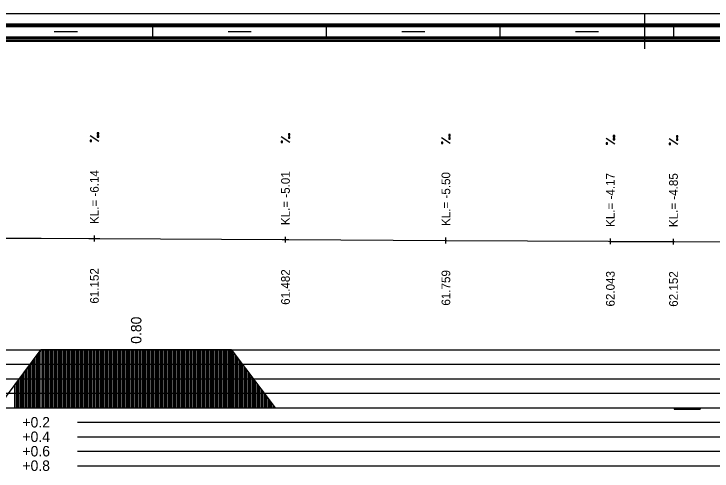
# Model space of a CAD drawing. Extents: x 2 to 10148, y 0 to 380.
# Drawn here: x 6401 to 6521.6, y 301.1 to 380 of the extents above; entities that cross this region are included whole.
import ezdxf

# ---------------------------------------------------------------- set-up
doc = ezdxf.new("R2010")
doc.units = 0
for name, color, linetype in [('NIVELETA_CARA', 7, 'Continuous'), ('NIVELETA_TEXT', 7, 'Continuous'), ('RAM', 7, 'Continuous'), ('ZRYCHL_CARA_C', 7, 'Continuous'), ('ZRYCHL_RASTR', 7, 'Continuous'), ('ZRYCHL_TEXT', 7, 'Continuous')]:
    doc.layers.add(name, color=color, linetype=linetype)

msp = doc.modelspace()

# ---------------------------------------------------------------- linework, layer by layer
at = {"layer": 'NIVELETA_CARA'}
for p, q in [((6398.21, 341.3), (6405.76, 341.27)), ((6405.76, 341.27), (6413.96, 341.24)), ((6413.96, 341.24), (6414.92, 341.23)), ((6414.92, 340.73), (6414.92, 341.73)), ((6414.92, 341.23), (6415.88, 341.23)), ((6415.88, 341.23), (6447.35, 341.03)), ((6447.92, 340.53), (6447.92, 341.53)), ((6475.62, 340.39), (6475.62, 341.39)), ((6504.02, 340.23), (6504.02, 341.23)), ((6514.92, 340.19), (6514.92, 341.19)), ((6447.35, 341.03), (6447.92, 341.03)), ((6447.92, 341.03), (6448.48, 341.03)), ((6448.48, 341.03), (6475.5, 340.89)), ((6475.5, 340.89), (6475.62, 340.89)), ((6475.62, 340.89), (6475.74, 340.89)), ((6475.74, 340.89), (6503.68, 340.74)), ((6503.68, 340.74), (6504.02, 340.73)), ((6504.02, 340.73), (6504.35, 340.73)), ((6504.35, 340.73), (6514.75, 340.69)), ((6514.75, 340.69), (6514.92, 340.69)), ((6514.92, 340.69), (6515.09, 340.69)), ((6515.09, 340.69), (6543.7, 340.55))]:
    msp.add_line(p, q, dxfattribs=at)
at = {"layer": 'NIVELETA_TEXT'}
for p, q in [((6415.67, 359.5), (6415.42, 359.5)), ((6415.42, 359.5), (6415.42, 359.26)), ((6415.42, 359.26), (6415.42, 359.25)), ((6415.42, 359.25), (6415.67, 359.25)), ((6415.67, 359.25), (6415.67, 359.5)), ((6448.67, 359.3), (6448.42, 359.3)), ((6448.42, 359.3), (6448.42, 359.05)), ((6448.67, 359.05), (6448.67, 359.3)), ((6415.67, 357.98), (6414.17, 358.97)), ((6414.42, 358.23), (6414.17, 358.23)), ((6414.17, 358.23), (6414.17, 357.99)), ((6414.42, 357.98), (6414.42, 358.23)), ((6415.67, 358.99), (6415.42, 358.99)), ((6415.42, 358.99), (6415.42, 358.75)), ((6415.42, 358.75), (6415.42, 358.74)), ((6415.42, 358.74), (6415.67, 358.74)), ((6415.67, 358.74), (6415.67, 358.99)), ((6448.67, 357.78), (6447.17, 358.77)), ((6447.42, 358.03), (6447.17, 358.03)), ((6447.17, 358.03), (6447.17, 357.79)), ((6447.42, 357.78), (6447.42, 358.03)), ((6448.42, 359.05), (6448.67, 359.05)), ((6448.42, 359.05), (6448.42, 359.05)), ((6448.67, 358.79), (6448.42, 358.79)), ((6448.42, 358.79), (6448.42, 358.54)), ((6448.42, 358.54), (6448.67, 358.54)), ((6448.42, 358.54), (6448.42, 358.54)), ((6448.67, 358.54), (6448.67, 358.79)), ((6476.37, 357.64), (6474.87, 358.63)), ((6476.37, 359.16), (6476.12, 359.16)), ((6476.12, 359.16), (6476.12, 358.92)), ((6476.12, 358.92), (6476.12, 358.91)), ((6476.12, 358.91), (6476.37, 358.91)), ((6476.37, 358.65), (6476.12, 358.65)), ((6476.12, 358.65), (6476.12, 358.4)), ((6476.12, 358.4), (6476.37, 358.4)), ((6476.12, 358.4), (6476.12, 358.4)), ((6476.37, 358.91), (6476.37, 359.16)), ((6476.37, 358.4), (6476.37, 358.65)), ((6504.77, 357.49), (6503.27, 358.48)), ((6504.77, 359), (6504.52, 359)), ((6504.52, 359), (6504.52, 358.76)), ((6504.52, 358.76), (6504.52, 358.75)), ((6504.52, 358.75), (6504.77, 358.75)), ((6504.77, 358.49), (6504.52, 358.49)), ((6504.52, 358.49), (6504.52, 358.25)), ((6504.52, 358.25), (6504.52, 358.24)), ((6504.52, 358.24), (6504.77, 358.24)), ((6504.77, 358.75), (6504.77, 359)), ((6504.77, 358.24), (6504.77, 358.49)), ((6515.67, 357.44), (6514.17, 358.43)), ((6515.67, 358.96), (6515.42, 358.96)), ((6515.42, 358.96), (6515.42, 358.71)), ((6515.42, 358.71), (6515.67, 358.71)), ((6515.42, 358.71), (6515.42, 358.71)), ((6515.67, 358.45), (6515.42, 358.45)), ((6515.42, 358.45), (6515.42, 358.2)), ((6515.42, 358.2), (6515.67, 358.2)), ((6515.42, 358.2), (6515.42, 358.2)), ((6515.67, 358.71), (6515.67, 358.96)), ((6515.67, 358.2), (6515.67, 358.45)), ((6414.17, 357.99), (6414.18, 357.98)), ((6414.17, 357.98), (6414.42, 357.98)), ((6447.17, 357.79), (6447.18, 357.78)), ((6447.17, 357.78), (6447.42, 357.78)), ((6475.12, 357.89), (6474.87, 357.89)), ((6474.87, 357.89), (6474.87, 357.65)), ((6474.87, 357.65), (6474.88, 357.64)), ((6474.87, 357.64), (6475.12, 357.64)), ((6475.12, 357.64), (6475.12, 357.89)), ((6503.52, 357.73), (6503.27, 357.73)), ((6503.27, 357.73), (6503.27, 357.49)), ((6503.27, 357.49), (6503.52, 357.49)), ((6503.27, 357.49), (6503.28, 357.49)), ((6503.52, 357.49), (6503.52, 357.73)), ((6514.42, 357.69), (6514.17, 357.69)), ((6514.17, 357.69), (6514.17, 357.45)), ((6514.17, 357.45), (6514.18, 357.44)), ((6514.17, 357.44), (6514.42, 357.44)), ((6514.42, 357.44), (6514.42, 357.69))]:
    msp.add_line(p, q, dxfattribs=at)
at = {"layer": 'RAM'}
for p, q in [((6872.96, 380), (5974.91, 380)), ((6510, 374), (6510, 380)), ((6872.96, 378.25), (5974.91, 378.25)), ((6872.96, 378), (5974.91, 378)), ((6872.96, 377.75), (5974.91, 377.75)), ((6425, 376), (6425, 378)), ((6455, 376), (6455, 378)), ((6485, 376), (6485, 378)), ((6515, 376), (6515, 378)), ((6408, 377), (6412, 377)), ((6438, 377), (6442, 377)), ((6468, 377), (6472, 377)), ((6498, 377), (6502, 377)), ((6872.96, 376), (5974.91, 376)), ((6872.96, 375.75), (5974.91, 375.75)), ((6872.96, 375.5), (5974.91, 375.5)), ((6872.96, 375.25), (5974.91, 375.25))]:
    msp.add_line(p, q, dxfattribs=at)
at = {"layer": 'ZRYCHL_CARA_C'}
for p, q in [((6398.21, 312), (6405.76, 322.05)), ((6405.71, 312), (6405.71, 321.98)), ((6405.76, 312), (6405.76, 322.05)), ((6405.76, 322.05), (6438.52, 322.05)), ((6406.01, 312), (6406.01, 322.05)), ((6406.26, 312), (6406.26, 322.05)), ((6406.51, 312), (6406.51, 322.05)), ((6406.76, 312), (6406.76, 322.05)), ((6407.01, 312), (6407.01, 322.05)), ((6407.26, 312), (6407.26, 322.05)), ((6407.51, 312), (6407.51, 322.05)), ((6407.76, 312), (6407.76, 322.05)), ((6408.01, 312), (6408.01, 322.05)), ((6408.26, 312), (6408.26, 322.05)), ((6408.51, 312), (6408.51, 322.05)), ((6408.76, 312), (6408.76, 322.05)), ((6409.01, 312), (6409.01, 322.05)), ((6409.26, 312), (6409.26, 322.05)), ((6409.51, 312), (6409.51, 322.05)), ((6409.76, 312), (6409.76, 322.05)), ((6410.01, 312), (6410.01, 322.05)), ((6410.26, 312), (6410.26, 322.05)), ((6410.51, 312), (6410.51, 322.05)), ((6410.76, 312), (6410.76, 322.05)), ((6411.01, 312), (6411.01, 322.05)), ((6411.26, 312), (6411.26, 322.05)), ((6411.51, 312), (6411.51, 322.05)), ((6411.76, 312), (6411.76, 322.05)), ((6412.01, 312), (6412.01, 322.05)), ((6412.26, 312), (6412.26, 322.05)), ((6412.51, 312), (6412.51, 322.05)), ((6412.76, 312), (6412.76, 322.05)), ((6413.01, 312), (6413.01, 322.05)), ((6413.26, 312), (6413.26, 322.05)), ((6413.51, 312), (6413.51, 322.05)), ((6413.76, 312), (6413.76, 322.05)), ((6414.01, 312), (6414.01, 322.05)), ((6414.26, 312), (6414.26, 322.05)), ((6414.51, 312), (6414.51, 322.05)), ((6414.76, 312), (6414.76, 322.05)), ((6415.01, 312), (6415.01, 322.05)), ((6415.26, 312), (6415.26, 322.05)), ((6415.51, 312), (6415.51, 322.05)), ((6415.76, 312), (6415.76, 322.05)), ((6416.01, 312), (6416.01, 322.05)), ((6416.26, 312), (6416.26, 322.05)), ((6416.51, 312), (6416.51, 322.05)), ((6416.76, 312), (6416.76, 322.05)), ((6417.01, 312), (6417.01, 322.05)), ((6417.26, 312), (6417.26, 322.05)), ((6417.51, 312), (6417.51, 322.05)), ((6417.76, 312), (6417.76, 322.05)), ((6418.01, 312), (6418.01, 322.05)), ((6418.26, 312), (6418.26, 322.05)), ((6418.51, 312), (6418.51, 322.05)), ((6418.76, 312), (6418.76, 322.05)), ((6419.01, 312), (6419.01, 322.05)), ((6419.26, 312), (6419.26, 322.05)), ((6419.51, 312), (6419.51, 322.05)), ((6419.76, 312), (6419.76, 322.05)), ((6420.01, 312), (6420.01, 322.05)), ((6420.26, 312), (6420.26, 322.05)), ((6420.51, 312), (6420.51, 322.05)), ((6420.76, 312), (6420.76, 322.05)), ((6421.01, 312), (6421.01, 322.05)), ((6421.26, 312), (6421.26, 322.05)), ((6421.51, 312), (6421.51, 322.05)), ((6421.76, 312), (6421.76, 322.05)), ((6422.01, 312), (6422.01, 322.05)), ((6422.26, 312), (6422.26, 322.05)), ((6422.51, 312), (6422.51, 322.05)), ((6422.76, 312), (6422.76, 322.05)), ((6423.01, 312), (6423.01, 322.05)), ((6423.26, 312), (6423.26, 322.05)), ((6423.51, 312), (6423.51, 322.05)), ((6423.76, 312), (6423.76, 322.05)), ((6424.01, 312), (6424.01, 322.05)), ((6424.26, 312), (6424.26, 322.05)), ((6424.51, 312), (6424.51, 322.05)), ((6424.76, 312), (6424.76, 322.05)), ((6425.01, 312), (6425.01, 322.05)), ((6425.26, 312), (6425.26, 322.05)), ((6425.51, 312), (6425.51, 322.05)), ((6425.76, 312), (6425.76, 322.05)), ((6426.01, 312), (6426.01, 322.05)), ((6426.26, 312), (6426.26, 322.05)), ((6426.51, 312), (6426.51, 322.05)), ((6426.76, 312), (6426.76, 322.05)), ((6427.01, 312), (6427.01, 322.05)), ((6427.26, 312), (6427.26, 322.05)), ((6427.51, 312), (6427.51, 322.05)), ((6427.76, 312), (6427.76, 322.05)), ((6428.01, 312), (6428.01, 322.05)), ((6428.26, 312), (6428.26, 322.05)), ((6428.51, 312), (6428.51, 322.05)), ((6428.76, 312), (6428.76, 322.05)), ((6429.01, 312), (6429.01, 322.05)), ((6429.26, 312), (6429.26, 322.05)), ((6429.51, 312), (6429.51, 322.05)), ((6429.76, 312), (6429.76, 322.05)), ((6430.01, 312), (6430.01, 322.05)), ((6430.26, 312), (6430.26, 322.05)), ((6430.51, 312), (6430.51, 322.05)), ((6430.76, 312), (6430.76, 322.05)), ((6431.01, 312), (6431.01, 322.05)), ((6431.26, 312), (6431.26, 322.05)), ((6431.51, 312), (6431.51, 322.05)), ((6431.76, 312), (6431.76, 322.05)), ((6432.01, 312), (6432.01, 322.05)), ((6432.26, 312), (6432.26, 322.05)), ((6432.51, 312), (6432.51, 322.05)), ((6432.76, 312), (6432.76, 322.05)), ((6433.01, 312), (6433.01, 322.05)), ((6433.26, 312), (6433.26, 322.05)), ((6433.51, 312), (6433.51, 322.05)), ((6433.76, 312), (6433.76, 322.05)), ((6434.01, 312), (6434.01, 322.05)), ((6434.26, 312), (6434.26, 322.05)), ((6434.51, 312), (6434.51, 322.05)), ((6434.76, 312), (6434.76, 322.05)), ((6435.01, 312), (6435.01, 322.05)), ((6435.26, 312), (6435.26, 322.05)), ((6435.51, 312), (6435.51, 322.05)), ((6435.76, 312), (6435.76, 322.05)), ((6436.01, 312), (6436.01, 322.05)), ((6436.26, 312), (6436.26, 322.05)), ((6436.51, 312), (6436.51, 322.05)), ((6436.76, 312), (6436.76, 322.05)), ((6437.01, 312), (6437.01, 322.05)), ((6437.26, 312), (6437.26, 322.05)), ((6437.51, 312), (6437.51, 322.05)), ((6437.76, 312), (6437.76, 322.05)), ((6438.01, 312), (6438.01, 322.05)), ((6438.26, 312), (6438.26, 322.05)), ((6438.51, 312), (6438.51, 322.05)), ((6438.52, 312), (6438.52, 322.05)), ((6438.52, 322.05), (6446.12, 312)), ((6404.71, 312), (6404.71, 320.65)), ((6404.96, 312), (6404.96, 320.98)), ((6405.21, 312), (6405.21, 321.32)), ((6405.46, 312), (6405.46, 321.65)), ((6438.77, 312), (6438.77, 321.72)), ((6439.02, 312), (6439.02, 321.39)), ((6439.27, 312), (6439.27, 321.06)), ((6439.52, 312), (6439.52, 320.73)), ((6403.96, 312), (6403.96, 319.65)), ((6404.21, 312), (6404.21, 319.99)), ((6404.46, 312), (6404.46, 320.32)), ((6439.77, 312), (6439.77, 320.4)), ((6440.02, 312), (6440.02, 320.07)), ((6440.27, 312), (6440.27, 319.74)), ((6402.96, 312), (6402.96, 318.32)), ((6403.21, 312), (6403.21, 318.66)), ((6403.46, 312), (6403.46, 318.99)), ((6403.71, 312), (6403.71, 319.32)), ((6440.52, 312), (6440.52, 319.41)), ((6440.77, 312), (6440.77, 319.08)), ((6441.02, 312), (6441.02, 318.74)), ((6441.27, 312), (6441.27, 318.41)), ((6402.21, 312), (6402.21, 317.32)), ((6402.46, 312), (6402.46, 317.66)), ((6402.71, 312), (6402.71, 317.99)), ((6441.52, 312), (6441.52, 318.08)), ((6441.77, 312), (6441.77, 317.75)), ((6442.02, 312), (6442.02, 317.42)), ((6442.27, 312), (6442.27, 317.09)), ((6401.21, 312), (6401.21, 315.99)), ((6401.46, 312), (6401.46, 316.33)), ((6401.71, 312), (6401.71, 316.66)), ((6401.96, 312), (6401.96, 316.99)), ((6442.52, 312), (6442.52, 316.76)), ((6442.77, 312), (6442.77, 316.43)), ((6443.02, 312), (6443.02, 316.1)), ((6443.27, 312), (6443.27, 315.77)), ((6443.52, 312), (6443.52, 315.44)), ((6443.77, 312), (6443.77, 315.11)), ((6444.02, 312), (6444.02, 314.78)), ((6444.27, 312), (6444.27, 314.45)), ((6444.52, 312), (6444.52, 314.12)), ((6444.77, 312), (6444.77, 313.79)), ((6445.02, 312), (6445.02, 313.45)), ((6445.27, 312), (6445.27, 313.12)), ((6445.52, 312), (6445.52, 312.79)), ((6445.77, 312), (6445.77, 312.46)), ((5974.91, 312), (6872.96, 312)), ((6446.02, 312), (6446.02, 312.13)), ((6515.03, 312), (6515.03, 311.76)), ((6515.03, 312), (6515.03, 311.76)), ((6515.03, 311.76), (6519.53, 311.76)), ((6515.28, 312), (6515.28, 311.76)), ((6515.53, 312), (6515.53, 311.76)), ((6515.78, 312), (6515.78, 311.76)), ((6516.03, 312), (6516.03, 311.76)), ((6516.28, 312), (6516.28, 311.76)), ((6516.53, 312), (6516.53, 311.76)), ((6516.78, 312), (6516.78, 311.76)), ((6517.03, 312), (6517.03, 311.76)), ((6517.28, 312), (6517.28, 311.76)), ((6517.53, 312), (6517.53, 311.76)), ((6517.78, 312), (6517.78, 311.76)), ((6518.03, 312), (6518.03, 311.76)), ((6518.28, 312), (6518.28, 311.76)), ((6518.53, 312), (6518.53, 311.76)), ((6518.78, 312), (6518.78, 311.76)), ((6519.03, 312), (6519.03, 311.76)), ((6519.28, 312), (6519.28, 311.76)), ((6519.53, 312), (6519.53, 311.76)), ((6519.53, 311.76), (6519.53, 312))]:
    msp.add_line(p, q, dxfattribs=at)
at = {"layer": 'ZRYCHL_RASTR'}
for p, q in [((6202.03, 322), (6608, 322)), ((6201.93, 319.5), (6608, 319.5)), ((6201.95, 317), (6608, 317)), ((6202.03, 314.5), (6608, 314.5)), ((6412, 309.5), (6615.43, 309.5)), ((6412, 307), (6615.43, 307)), ((6412, 304.5), (6615.44, 304.5)), ((6412, 302), (6615.42, 302))]:
    msp.add_line(p, q, dxfattribs=at)

# ---------------------------------------------------------------- texts
at = {"layer": 'NIVELETA_TEXT'}
for s, p in [('KL.= -6.14', (6415.67, 343.73)), ('KL.= -5.01', (6448.67, 343.53)), ('KL.= -5.50', (6476.37, 343.39)), ('KL.= -4.17', (6504.77, 343.23)), ('KL.= -4.85', (6515.67, 343.19)), ('61.152', (6415.67, 329.98)), ('61.482', (6448.67, 329.78)), ('61.759', (6476.37, 329.64)), ('62.043', (6504.77, 329.48)), ('62.152', (6515.67, 329.44))]:
    msp.add_text(s, height=1.5, rotation=90, dxfattribs=at).set_placement(p)
at = {"layer": 'ZRYCHL_TEXT'}
msp.add_text('0.80', height=1.8, rotation=90, dxfattribs=at).set_placement((6423.04, 323.05))
for s, p in [('+0.2', (6402.5, 308.6)), ('+0.4', (6402.5, 306.1)), ('+0.6', (6402.5, 303.6)), ('+0.8', (6402.5, 301.1))]:
    msp.add_text(s, height=1.8, dxfattribs=at).set_placement(p)

doc.saveas('drawing.dxf')
